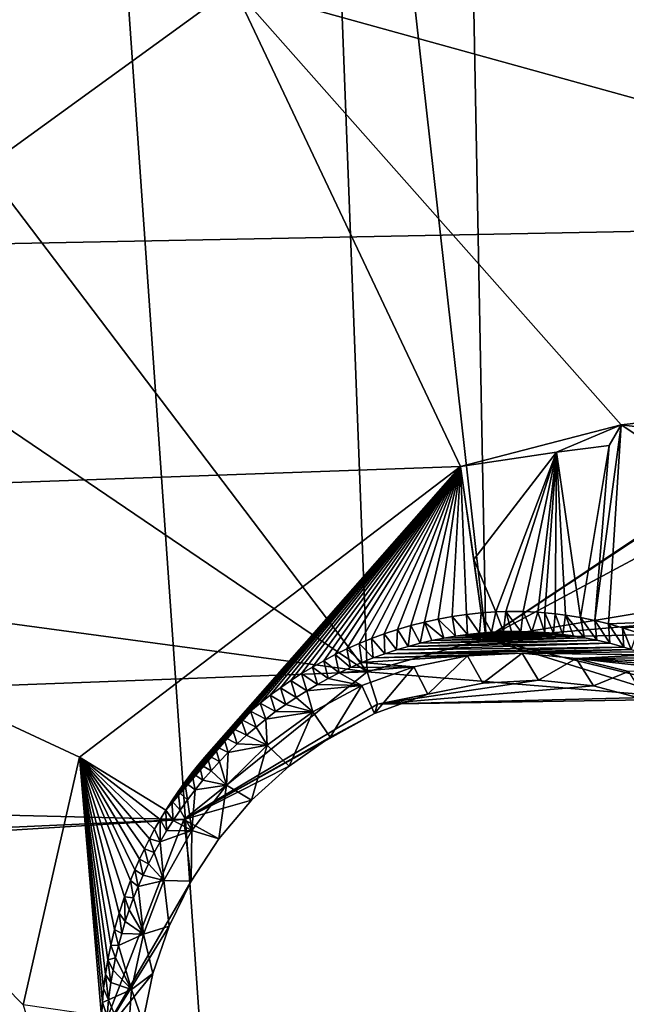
# Model space of a CAD drawing. Header units: millimetres. Extents: x -147 to 294, y -82 to 275.
# Tile 567 of 609: x 261.26 to 264.54, y 227.22 to 232.54. Entities that reach past the tile are written whole.
import ezdxf

# ---------------------------------------------------------------- set-up
doc = ezdxf.new("R2010")
doc.units = ezdxf.units.MM
doc.header["$LTSCALE"] = 67.506716
for name, color, linetype in [('1594', 7, 'CONTINUOUS'), ('1596', 7, 'CONTINUOUS'), ('2099', 7, 'CONTINUOUS'), ('2172', 7, 'CONTINUOUS'), ('2680', 7, 'CONTINUOUS'), ('2681', 7, 'CONTINUOUS'), ('2682', 7, 'CONTINUOUS'), ('2683', 7, 'CONTINUOUS'), ('2684', 7, 'CONTINUOUS'), ('2685', 7, 'CONTINUOUS'), ('2686', 7, 'CONTINUOUS'), ('2687', 7, 'CONTINUOUS'), ('2688', 7, 'CONTINUOUS'), ('556', 7, 'CONTINUOUS'), ('871', 7, 'CONTINUOUS')]:
    doc.layers.add(name, color=color, linetype=linetype)

msp = doc.modelspace()

# ---------------------------------------------------------------- linework, layer by layer
at = {"layer": '1594', "linetype": 'CONTINUOUS'}
for points in [[(262.4185, 232.7108, -13.0145), (258.604, 229.943, -12.1909), (260.1864, 234.9438, -12.2137), (262.4185, 232.7108, -13.0145)], [(263.641, 230.1234, -13.626), (258.604, 229.943, -12.1909), (262.4185, 232.7108, -13.0145), (263.641, 230.1234, -13.626)], [(264.5095, 230.3481, -13.8589), (263.641, 230.1234, -13.626), (262.4185, 232.7108, -13.0145), (264.5095, 230.3481, -13.8589)], [(264.1598, 230.2011, -13.7712), (263.641, 230.1234, -13.626), (264.5095, 230.3481, -13.8589), (264.1598, 230.2011, -13.7712)], [(264.4442, 230.2361, -13.8518), (264.1598, 230.2011, -13.7712), (264.5095, 230.3481, -13.8589), (264.4442, 230.2361, -13.8518)], [(261.5844, 228.5549, -13.1867), (258.604, 229.943, -12.1909), (263.641, 230.1234, -13.626), (261.5844, 228.5549, -13.1867)], [(264.4502, 218.2769, -15.5795), (258.604, 229.943, -12.1909), (261.6507, 225.9608, -13.5045), (264.4502, 218.2769, -15.5795)], [(261.6507, 225.9608, -13.5045), (258.604, 229.943, -12.1909), (261.2809, 227.2171, -13.2444), (261.6507, 225.9608, -13.5045)], [(261.2809, 227.2171, -13.2444), (258.604, 229.943, -12.1909), (261.5844, 228.5549, -13.1867), (261.2809, 227.2171, -13.2444)]]:
    msp.add_3dface(points, dxfattribs=at)
at = {"layer": '1596', "linetype": 'CONTINUOUS'}
msp.add_3dface([(258.604, 229.943, -12.1909), (264.4502, 218.2769, -15.5795), (258.8374, 224.8327, -13.4302), (258.604, 229.943, -12.1909)], dxfattribs=at)
at = {"layer": '2099', "linetype": 'CONTINUOUS'}
for points in [[(269.0867, 230.8648, -14.9556), (262.4185, 232.7108, -13.0145), (269.0603, 233.9639, -14.4822), (269.0867, 230.8648, -14.9556)], [(264.5095, 230.3481, -13.8589), (262.4185, 232.7108, -13.0145), (269.0867, 230.8648, -14.9556), (264.5095, 230.3481, -13.8589)], [(271.6893, 229.4693, -15.8992), (264.5095, 230.3481, -13.8589), (269.0867, 230.8648, -14.9556), (271.6893, 229.4693, -15.8992)], [(266.0329, 229.3392, -14.3967), (264.5095, 230.3481, -13.8589), (271.6893, 229.4693, -15.8992), (266.0329, 229.3392, -14.3967)]]:
    msp.add_3dface(points, dxfattribs=at)
at = {"layer": '2172', "linetype": 'CONTINUOUS'}
for points in [[(262.7981, 237.9286, -10.0455), (259.3932, 233.9531, -9.7992), (263.137, 229.0156, -11.3405), (262.7981, 237.9286, -10.0455)], [(263.6109, 237.9574, -10.2246), (262.7981, 237.9286, -10.0455), (263.7775, 229.1957, -11.4653), (263.6109, 237.9574, -10.2246)], [(263.7775, 229.1957, -11.4653), (262.7981, 237.9286, -10.0455), (263.137, 229.0156, -11.3405), (263.7775, 229.1957, -11.4653)], [(263.6109, 237.9574, -10.2246), (263.7775, 229.1957, -11.4653), (271.496, 234.3504, -12.6737), (263.6109, 237.9574, -10.2246)], [(271.496, 234.3504, -12.6737), (263.7775, 229.1957, -11.4653), (270.4717, 233.6233, -12.5036), (271.496, 234.3504, -12.6737)], [(263.137, 229.0156, -11.3405), (259.3932, 233.9531, -9.7992), (257.257, 233.006, -9.4782), (263.137, 229.0156, -11.3405)], [(270.4717, 233.6233, -12.5036), (263.7775, 229.1957, -11.4653), (269.9327, 232.4917, -12.5269), (270.4717, 233.6233, -12.5036)], [(263.137, 229.0156, -11.3405), (257.257, 233.006, -9.4782), (249.8956, 230.8055, -8.4004), (263.137, 229.0156, -11.3405)], [(269.9327, 232.4917, -12.5269), (263.7775, 229.1957, -11.4653), (270.6666, 230.3397, -13.0564), (269.9327, 232.4917, -12.5269)], [(249.8367, 228.5181, -8.7134), (263.137, 229.0156, -11.3405), (249.8956, 230.8055, -8.4004), (249.8367, 228.5181, -8.7134)], [(263.7775, 229.1957, -11.4653), (272.8787, 229.9782, -13.7336), (270.6666, 230.3397, -13.0564), (263.7775, 229.1957, -11.4653)], [(263.7775, 229.1957, -11.4653), (282.0496, 229.6309, -16.6397), (272.8787, 229.9782, -13.7336), (263.7775, 229.1957, -11.4653)], [(263.7775, 229.1957, -11.4653), (265.3748, 228.8058, -11.9162), (282.0496, 229.6309, -16.6397), (263.7775, 229.1957, -11.4653)], [(262.1478, 228.2172, -11.233), (263.137, 229.0156, -11.3405), (249.8367, 228.5181, -8.7134), (262.1478, 228.2172, -11.233)], [(248.9292, 227.6271, -8.694), (262.1478, 228.2172, -11.233), (249.8367, 228.5181, -8.7134), (248.9292, 227.6271, -8.694)], [(261.6879, 227.0229, -11.3175), (262.1478, 228.2172, -11.233), (247.7381, 227.3267, -8.5456), (261.6879, 227.0229, -11.3175)], [(247.7381, 227.3267, -8.5456), (262.1478, 228.2172, -11.233), (248.9292, 227.6271, -8.694), (247.7381, 227.3267, -8.5456)], [(236.7604, 227.0665, -7.1303), (261.6879, 227.0229, -11.3175), (247.7381, 227.3267, -8.5456), (236.7604, 227.0665, -7.1303)]]:
    msp.add_3dface(points, dxfattribs=at)
at = {"layer": '2680', "linetype": 'CONTINUOUS'}
for points in [[(263.7775, 229.1957, -11.4653), (263.137, 229.0156, -11.3405), (264.7884, 228.8801, -11.8592), (263.7775, 229.1957, -11.4653)], [(265.3748, 228.8058, -11.9162), (263.7775, 229.1957, -11.4653), (264.7884, 228.8801, -11.8592), (265.3748, 228.8058, -11.9162)], [(264.7884, 228.8801, -11.8592), (263.137, 229.0156, -11.3405), (263.1934, 228.8401, -11.468), (264.7884, 228.8801, -11.8592)], [(264.3587, 228.9389, -11.9852), (263.1934, 228.8401, -11.468), (264.062, 228.9694, -11.9029), (264.3587, 228.9389, -11.9852)], [(264.062, 228.9694, -11.9029), (263.1934, 228.8401, -11.468), (263.7616, 228.9546, -11.8268), (264.062, 228.9694, -11.9029)], [(263.7616, 228.9546, -11.8268), (263.1934, 228.8401, -11.468), (263.4645, 228.8941, -11.7586), (263.7616, 228.9546, -11.8268)], [(264.644, 228.8644, -12.0715), (263.1934, 228.8401, -11.468), (264.3587, 228.9389, -11.9852), (264.644, 228.8644, -12.0715)], [(263.1769, 228.7895, -11.6996), (263.4645, 228.8941, -11.7586), (263.1934, 228.8401, -11.468), (263.1769, 228.7895, -11.6996)], [(264.7884, 228.8801, -11.8592), (263.1934, 228.8401, -11.468), (264.644, 228.8644, -12.0715), (264.7884, 228.8801, -11.8592)]]:
    msp.add_3dface(points, dxfattribs=at)
at = {"layer": '2681', "linetype": 'CONTINUOUS'}
for points in [[(263.137, 229.0156, -11.3405), (262.1478, 228.2172, -11.233), (263.1934, 228.8401, -11.468), (263.137, 229.0156, -11.3405)], [(262.1478, 228.2172, -11.233), (263.1769, 228.7895, -11.6996), (263.1934, 228.8401, -11.468), (262.1478, 228.2172, -11.233)], [(263.1769, 228.7895, -11.6996), (262.1478, 228.2172, -11.233), (262.938, 228.663, -11.6565), (263.1769, 228.7895, -11.6996)], [(262.938, 228.663, -11.6565), (262.1478, 228.2172, -11.233), (262.7158, 228.5066, -11.6226), (262.938, 228.663, -11.6565)], [(262.7158, 228.5066, -11.6226), (262.1478, 228.2172, -11.233), (262.5141, 228.3225, -11.5983), (262.7158, 228.5066, -11.6226)], [(262.5141, 228.3225, -11.5983), (262.1478, 228.2172, -11.233), (262.3366, 228.1137, -11.5839), (262.5141, 228.3225, -11.5983)], [(262.1478, 228.2172, -11.233), (261.6879, 227.0229, -11.3175), (262.1869, 227.8851, -11.5798), (262.1478, 228.2172, -11.233)], [(262.3366, 228.1137, -11.5839), (262.1478, 228.2172, -11.233), (262.1869, 227.8851, -11.5798), (262.3366, 228.1137, -11.5839)], [(262.1869, 227.8851, -11.5798), (261.6879, 227.0229, -11.3175), (262.0683, 227.6418, -11.586), (262.1869, 227.8851, -11.5798)], [(262.0683, 227.6418, -11.586), (261.6879, 227.0229, -11.3175), (261.9815, 227.3872, -11.6023), (262.0683, 227.6418, -11.586)], [(261.9815, 227.3872, -11.6023), (261.6879, 227.0229, -11.3175), (261.9273, 227.1248, -11.6282), (261.9815, 227.3872, -11.6023)]]:
    msp.add_3dface(points, dxfattribs=at)
at = {"layer": '2682', "linetype": 'CONTINUOUS'}
for points in [[(263.1095, 228.9406, -12.3851), (262.938, 228.663, -11.6565), (262.8436, 228.799, -12.3441), (263.1095, 228.9406, -12.3851)], [(263.1769, 228.7895, -11.6996), (262.938, 228.663, -11.6565), (263.1095, 228.9406, -12.3851), (263.1769, 228.7895, -11.6996)], [(262.8436, 228.799, -12.3441), (262.7158, 228.5066, -11.6226), (262.598, 228.6192, -12.3142), (262.8436, 228.799, -12.3441)], [(262.938, 228.663, -11.6565), (262.7158, 228.5066, -11.6226), (262.8436, 228.799, -12.3441), (262.938, 228.663, -11.6565)], [(262.598, 228.6192, -12.3142), (262.5141, 228.3225, -11.5983), (262.3784, 228.4039, -12.2964), (262.598, 228.6192, -12.3142)], [(262.7158, 228.5066, -11.6226), (262.5141, 228.3225, -11.5983), (262.598, 228.6192, -12.3142), (262.7158, 228.5066, -11.6226)], [(262.3784, 228.4039, -12.2964), (262.3366, 228.1137, -11.5839), (262.1906, 228.1579, -12.2913), (262.3784, 228.4039, -12.2964)], [(262.5141, 228.3225, -11.5983), (262.3366, 228.1137, -11.5839), (262.3784, 228.4039, -12.2964), (262.5141, 228.3225, -11.5983)], [(262.1906, 228.1579, -12.2913), (262.1869, 227.8851, -11.5798), (262.0402, 227.8878, -12.2991), (262.1906, 228.1579, -12.2913)], [(262.3366, 228.1137, -11.5839), (262.1869, 227.8851, -11.5798), (262.1906, 228.1579, -12.2913), (262.3366, 228.1137, -11.5839)], [(262.0402, 227.8878, -12.2991), (262.0683, 227.6418, -11.586), (261.9309, 227.5998, -12.3198), (262.0402, 227.8878, -12.2991)], [(262.1869, 227.8851, -11.5798), (262.0683, 227.6418, -11.586), (262.0402, 227.8878, -12.2991), (262.1869, 227.8851, -11.5798)], [(261.9309, 227.5998, -12.3198), (261.9815, 227.3872, -11.6023), (261.8648, 227.3009, -12.3527), (261.9309, 227.5998, -12.3198)], [(262.0683, 227.6418, -11.586), (261.9815, 227.3872, -11.6023), (261.9309, 227.5998, -12.3198), (262.0683, 227.6418, -11.586)], [(261.9815, 227.3872, -11.6023), (261.9273, 227.1248, -11.6282), (261.8648, 227.3009, -12.3527), (261.9815, 227.3872, -11.6023)], [(261.8648, 227.3009, -12.3527), (261.9273, 227.1248, -11.6282), (261.8436, 226.9986, -12.3971), (261.8648, 227.3009, -12.3527)]]:
    msp.add_3dface(points, dxfattribs=at)
at = {"layer": '2683', "linetype": 'CONTINUOUS'}
for points in [[(263.6798, 229.1006, -12.4967), (263.4645, 228.8941, -11.7586), (263.3895, 229.0415, -12.4362), (263.6798, 229.1006, -12.4967)], [(263.7616, 228.9546, -11.8268), (263.4645, 228.8941, -11.7586), (263.6798, 229.1006, -12.4967), (263.7616, 228.9546, -11.8268)], [(263.9742, 229.1161, -12.5654), (263.7616, 228.9546, -11.8268), (263.6798, 229.1006, -12.4967), (263.9742, 229.1161, -12.5654)], [(264.062, 228.9694, -11.9029), (263.7616, 228.9546, -11.8268), (263.9742, 229.1161, -12.5654), (264.062, 228.9694, -11.9029)], [(264.2665, 229.0878, -12.6408), (264.062, 228.9694, -11.9029), (263.9742, 229.1161, -12.5654), (264.2665, 229.0878, -12.6408)], [(264.3587, 228.9389, -11.9852), (264.062, 228.9694, -11.9029), (264.2665, 229.0878, -12.6408), (264.3587, 228.9389, -11.9852)], [(264.5492, 229.0165, -12.7211), (264.3587, 228.9389, -11.9852), (264.2665, 229.0878, -12.6408), (264.5492, 229.0165, -12.7211)], [(263.1769, 228.7895, -11.6996), (263.1095, 228.9406, -12.3851), (263.3895, 229.0415, -12.4362), (263.1769, 228.7895, -11.6996)], [(263.4645, 228.8941, -11.7586), (263.1769, 228.7895, -11.6996), (263.3895, 229.0415, -12.4362), (263.4645, 228.8941, -11.7586)], [(264.644, 228.8644, -12.0715), (264.3587, 228.9389, -11.9852), (264.5492, 229.0165, -12.7211), (264.644, 228.8644, -12.0715)]]:
    msp.add_3dface(points, dxfattribs=at)
at = {"layer": '2684', "linetype": 'CONTINUOUS'}
for points in [[(263.4231, 229.1696, -12.4243), (263.4871, 229.1846, -12.4373), (264.3115, 229.1993, -12.6344), (263.4231, 229.1696, -12.4243)], [(264.3774, 229.186, -12.6525), (263.4231, 229.1696, -12.4243), (264.3115, 229.1993, -12.6344), (264.3774, 229.186, -12.6525)], [(263.4871, 229.1846, -12.4373), (263.551, 229.1975, -12.4506), (264.2506, 229.2095, -12.6179), (263.4871, 229.1846, -12.4373)], [(264.3115, 229.1993, -12.6344), (263.4871, 229.1846, -12.4373), (264.2506, 229.2095, -12.6179), (264.3115, 229.1993, -12.6344)], [(263.551, 229.1975, -12.4506), (263.6151, 229.2085, -12.4643), (264.1947, 229.2173, -12.6031), (263.551, 229.1975, -12.4506)], [(264.2506, 229.2095, -12.6179), (263.551, 229.1975, -12.4506), (264.1947, 229.2173, -12.6031), (264.2506, 229.2095, -12.6179)], [(263.6151, 229.2085, -12.4643), (263.6794, 229.2174, -12.4784), (264.1438, 229.2231, -12.5898), (263.6151, 229.2085, -12.4643)], [(264.1947, 229.2173, -12.6031), (263.6151, 229.2085, -12.4643), (264.1438, 229.2231, -12.5898), (264.1947, 229.2173, -12.6031)], [(263.6794, 229.2174, -12.4784), (263.7439, 229.2244, -12.4928), (264.0974, 229.2272, -12.5779), (263.6794, 229.2174, -12.4784)], [(264.1438, 229.2231, -12.5898), (263.6794, 229.2174, -12.4784), (264.0974, 229.2272, -12.5779), (264.1438, 229.2231, -12.5898)], [(263.7439, 229.2244, -12.4928), (263.8086, 229.2294, -12.5077), (264.0264, 229.2315, -12.56), (263.7439, 229.2244, -12.4928)], [(264.0974, 229.2272, -12.5779), (263.7439, 229.2244, -12.4928), (264.0264, 229.2315, -12.56), (264.0974, 229.2272, -12.5779)], [(263.8086, 229.2294, -12.5077), (263.8735, 229.2325, -12.5229), (263.9667, 229.2332, -12.5453), (263.8086, 229.2294, -12.5077)], [(264.0264, 229.2315, -12.56), (263.8086, 229.2294, -12.5077), (263.9667, 229.2332, -12.5453), (264.0264, 229.2315, -12.56)], [(263.9667, 229.2332, -12.5453), (263.8735, 229.2325, -12.5229), (263.9164, 229.2333, -12.5331), (263.9667, 229.2332, -12.5453)], [(263.233, 229.1128, -12.3877), (263.2958, 229.1337, -12.3995), (264.5238, 229.1484, -12.6942), (263.233, 229.1128, -12.3877)], [(264.5635, 229.1361, -12.7059), (263.233, 229.1128, -12.3877), (264.5238, 229.1484, -12.6942), (264.5635, 229.1361, -12.7059)], [(263.2958, 229.1337, -12.3995), (263.3593, 229.1526, -12.4117), (264.4482, 229.1693, -12.6725), (263.2958, 229.1337, -12.3995)], [(264.5238, 229.1484, -12.6942), (263.2958, 229.1337, -12.3995), (264.4482, 229.1693, -12.6725), (264.5238, 229.1484, -12.6942)], [(263.3593, 229.1526, -12.4117), (263.4231, 229.1696, -12.4243), (264.3774, 229.186, -12.6525), (263.3593, 229.1526, -12.4117)], [(264.4482, 229.1693, -12.6725), (263.3593, 229.1526, -12.4117), (264.3774, 229.186, -12.6525), (264.4482, 229.1693, -12.6725)], [(263.6798, 229.1006, -12.4967), (263.3895, 229.0415, -12.4362), (263.1092, 229.0652, -12.3656), (263.6798, 229.1006, -12.4967)], [(263.1709, 229.09, -12.3764), (263.6798, 229.1006, -12.4967), (263.1092, 229.0652, -12.3656), (263.1709, 229.09, -12.3764)], [(263.9742, 229.1161, -12.5654), (263.6798, 229.1006, -12.4967), (263.1709, 229.09, -12.3764), (263.9742, 229.1161, -12.5654)], [(263.233, 229.1128, -12.3877), (263.9742, 229.1161, -12.5654), (263.1709, 229.09, -12.3764), (263.233, 229.1128, -12.3877)], [(263.9742, 229.1161, -12.5654), (263.233, 229.1128, -12.3877), (264.5635, 229.1361, -12.7059), (263.9742, 229.1161, -12.5654)], [(264.6048, 229.1224, -12.7182), (263.9742, 229.1161, -12.5654), (264.5635, 229.1361, -12.7059), (264.6048, 229.1224, -12.7182)], [(264.6479, 229.107, -12.7312), (263.9742, 229.1161, -12.5654), (264.6048, 229.1224, -12.7182), (264.6479, 229.107, -12.7312)], [(264.2665, 229.0878, -12.6408), (263.9742, 229.1161, -12.5654), (264.6479, 229.107, -12.7312), (264.2665, 229.0878, -12.6408)], [(264.6928, 229.0898, -12.7449), (264.2665, 229.0878, -12.6408), (264.6479, 229.107, -12.7312), (264.6928, 229.0898, -12.7449)], [(264.7397, 229.0704, -12.7595), (264.2665, 229.0878, -12.6408), (264.6928, 229.0898, -12.7449), (264.7397, 229.0704, -12.7595)], [(264.5492, 229.0165, -12.7211), (264.2665, 229.0878, -12.6408), (264.84, 229.0241, -12.7915), (264.5492, 229.0165, -12.7211)], [(264.84, 229.0241, -12.7915), (264.2665, 229.0878, -12.6408), (264.7887, 229.0486, -12.775), (264.84, 229.0241, -12.7915)], [(264.7887, 229.0486, -12.775), (264.2665, 229.0878, -12.6408), (264.7397, 229.0704, -12.7595), (264.7887, 229.0486, -12.775)], [(263.3895, 229.0415, -12.4362), (263.1095, 228.9406, -12.3851), (262.9874, 229.0097, -12.3453), (263.3895, 229.0415, -12.4362)], [(263.048, 229.0384, -12.3552), (263.3895, 229.0415, -12.4362), (262.9874, 229.0097, -12.3453), (263.048, 229.0384, -12.3552)], [(263.1092, 229.0652, -12.3656), (263.3895, 229.0415, -12.4362), (263.048, 229.0384, -12.3552), (263.1092, 229.0652, -12.3656)], [(262.9874, 229.0097, -12.3453), (263.1095, 228.9406, -12.3851), (262.9277, 228.9791, -12.3359), (262.9874, 229.0097, -12.3453)], [(262.8691, 228.9469, -12.327), (263.1095, 228.9406, -12.3851), (262.8114, 228.9129, -12.3187), (262.8691, 228.9469, -12.327)], [(263.1095, 228.9406, -12.3851), (262.8436, 228.799, -12.3441), (262.8114, 228.9129, -12.3187), (263.1095, 228.9406, -12.3851)], [(262.9277, 228.9791, -12.3359), (263.1095, 228.9406, -12.3851), (262.8691, 228.9469, -12.327), (262.9277, 228.9791, -12.3359)], [(262.7545, 228.877, -12.3108), (262.8436, 228.799, -12.3441), (262.6985, 228.8394, -12.3035), (262.7545, 228.877, -12.3108)], [(262.8114, 228.9129, -12.3187), (262.8436, 228.799, -12.3441), (262.7545, 228.877, -12.3108), (262.8114, 228.9129, -12.3187)], [(262.6985, 228.8394, -12.3035), (262.8436, 228.799, -12.3441), (262.6436, 228.8001, -12.2967), (262.6985, 228.8394, -12.3035)], [(262.6436, 228.8001, -12.2967), (262.8436, 228.799, -12.3441), (262.5899, 228.7592, -12.2904), (262.6436, 228.8001, -12.2967)], [(262.8436, 228.799, -12.3441), (262.598, 228.6192, -12.3142), (262.5899, 228.7592, -12.2904), (262.8436, 228.799, -12.3441)], [(262.5377, 228.7167, -12.2847), (262.598, 228.6192, -12.3142), (262.4865, 228.6725, -12.2796), (262.5377, 228.7167, -12.2847)], [(262.5899, 228.7592, -12.2904), (262.598, 228.6192, -12.3142), (262.5377, 228.7167, -12.2847), (262.5899, 228.7592, -12.2904)], [(262.4865, 228.6725, -12.2796), (262.598, 228.6192, -12.3142), (262.4364, 228.6267, -12.275), (262.4865, 228.6725, -12.2796)], [(262.598, 228.6192, -12.3142), (262.3784, 228.4039, -12.2964), (262.3877, 228.5794, -12.271), (262.598, 228.6192, -12.3142)], [(262.4364, 228.6267, -12.275), (262.598, 228.6192, -12.3142), (262.3877, 228.5794, -12.271), (262.4364, 228.6267, -12.275)], [(262.3877, 228.5794, -12.271), (262.3784, 228.4039, -12.2964), (262.3406, 228.5308, -12.2676), (262.3877, 228.5794, -12.271)], [(262.3406, 228.5308, -12.2676), (262.3784, 228.4039, -12.2964), (262.2951, 228.4811, -12.2647), (262.3406, 228.5308, -12.2676)], [(262.2951, 228.4811, -12.2647), (262.3784, 228.4039, -12.2964), (262.2511, 228.43, -12.2625), (262.2951, 228.4811, -12.2647)], [(262.3784, 228.4039, -12.2964), (262.1906, 228.1579, -12.2913), (262.2087, 228.3775, -12.2608), (262.3784, 228.4039, -12.2964)], [(262.2511, 228.43, -12.2625), (262.3784, 228.4039, -12.2964), (262.2087, 228.3775, -12.2608), (262.2511, 228.43, -12.2625)], [(262.2087, 228.3775, -12.2608), (262.1906, 228.1579, -12.2913), (262.1677, 228.3237, -12.2597), (262.2087, 228.3775, -12.2608)], [(262.1677, 228.3237, -12.2597), (262.1906, 228.1579, -12.2913), (262.1285, 228.2689, -12.2592), (262.1677, 228.3237, -12.2597)], [(262.1285, 228.2689, -12.2592), (262.1906, 228.1579, -12.2913), (262.091, 228.2131, -12.2593), (262.1285, 228.2689, -12.2592)], [(262.091, 228.2131, -12.2593), (262.1906, 228.1579, -12.2913), (262.0552, 228.1562, -12.2599), (262.091, 228.2131, -12.2593)], [(262.1906, 228.1579, -12.2913), (262.0402, 227.8878, -12.2991), (262.0211, 228.0982, -12.2612), (262.1906, 228.1579, -12.2913)], [(262.0552, 228.1562, -12.2599), (262.1906, 228.1579, -12.2913), (262.0211, 228.0982, -12.2612), (262.0552, 228.1562, -12.2599)], [(262.0211, 228.0982, -12.2612), (262.0402, 227.8878, -12.2991), (261.9886, 228.0391, -12.263), (262.0211, 228.0982, -12.2612)], [(261.9886, 228.0391, -12.263), (262.0402, 227.8878, -12.2991), (261.9579, 227.9791, -12.2654), (261.9886, 228.0391, -12.263)], [(261.9579, 227.9791, -12.2654), (262.0402, 227.8878, -12.2991), (261.9291, 227.9183, -12.2684), (261.9579, 227.9791, -12.2654)], [(261.9291, 227.9183, -12.2684), (262.0402, 227.8878, -12.2991), (261.9021, 227.8568, -12.2719), (261.9291, 227.9183, -12.2684)], [(262.0402, 227.8878, -12.2991), (261.9309, 227.5998, -12.3198), (261.9021, 227.8568, -12.2719), (262.0402, 227.8878, -12.2991)], [(261.9021, 227.8568, -12.2719), (261.9309, 227.5998, -12.3198), (261.8769, 227.7942, -12.276), (261.9021, 227.8568, -12.2719)], [(261.8769, 227.7942, -12.276), (261.9309, 227.5998, -12.3198), (261.8535, 227.7307, -12.2808), (261.8769, 227.7942, -12.276)], [(261.8535, 227.7307, -12.2808), (261.9309, 227.5998, -12.3198), (261.832, 227.6666, -12.2861), (261.8535, 227.7307, -12.2808)], [(261.832, 227.6666, -12.2861), (261.9309, 227.5998, -12.3198), (261.8125, 227.602, -12.2919), (261.832, 227.6666, -12.2861)], [(261.8125, 227.602, -12.2919), (261.9309, 227.5998, -12.3198), (261.795, 227.5371, -12.2983), (261.8125, 227.602, -12.2919)], [(261.9309, 227.5998, -12.3198), (261.8648, 227.3009, -12.3527), (261.795, 227.5371, -12.2983), (261.9309, 227.5998, -12.3198)], [(261.795, 227.5371, -12.2983), (261.8648, 227.3009, -12.3527), (261.7796, 227.4712, -12.3053), (261.795, 227.5371, -12.2983)], [(261.7796, 227.4712, -12.3053), (261.8648, 227.3009, -12.3527), (261.7661, 227.4046, -12.313), (261.7796, 227.4712, -12.3053)], [(261.7661, 227.4046, -12.313), (261.8648, 227.3009, -12.3527), (261.7546, 227.3378, -12.3211), (261.7661, 227.4046, -12.313)], [(261.7546, 227.3378, -12.3211), (261.8648, 227.3009, -12.3527), (261.742, 227.2452, -12.3332), (261.7546, 227.3378, -12.3211)], [(261.8648, 227.3009, -12.3527), (261.8436, 226.9986, -12.3971), (261.742, 227.2452, -12.3332), (261.8648, 227.3009, -12.3527)], [(261.742, 227.2452, -12.3332), (261.8436, 226.9986, -12.3971), (261.7334, 227.1544, -12.346), (261.742, 227.2452, -12.3332)]]:
    msp.add_3dface(points, dxfattribs=at)
at = {"layer": '2685', "linetype": 'CONTINUOUS'}
for points in [[(263.5211, 229.3001, -12.8317), (263.551, 229.1975, -12.4506), (263.4463, 229.2839, -12.8112), (263.5211, 229.3001, -12.8317)], [(263.597, 229.3138, -12.853), (263.6151, 229.2085, -12.4643), (263.5211, 229.3001, -12.8317), (263.597, 229.3138, -12.853)], [(263.6151, 229.2085, -12.4643), (263.551, 229.1975, -12.4506), (263.5211, 229.3001, -12.8317), (263.6151, 229.2085, -12.4643)], [(263.6742, 229.3248, -12.8751), (263.6794, 229.2174, -12.4784), (263.597, 229.3138, -12.853), (263.6742, 229.3248, -12.8751)], [(263.6794, 229.2174, -12.4784), (263.6151, 229.2085, -12.4643), (263.597, 229.3138, -12.853), (263.6794, 229.2174, -12.4784)], [(263.7524, 229.333, -12.8979), (263.7439, 229.2244, -12.4928), (263.6742, 229.3248, -12.8751), (263.7524, 229.333, -12.8979)], [(263.7439, 229.2244, -12.4928), (263.6794, 229.2174, -12.4784), (263.6742, 229.3248, -12.8751), (263.7439, 229.2244, -12.4928)], [(263.8086, 229.2294, -12.5077), (263.7439, 229.2244, -12.4928), (263.7524, 229.333, -12.8979), (263.8086, 229.2294, -12.5077)], [(263.8316, 229.3383, -12.9214), (263.8086, 229.2294, -12.5077), (263.7524, 229.333, -12.8979), (263.8316, 229.3383, -12.9214)], [(263.8735, 229.2325, -12.5229), (263.8086, 229.2294, -12.5077), (263.8316, 229.3383, -12.9214), (263.8735, 229.2325, -12.5229)], [(263.3729, 229.2651, -12.7914), (263.3593, 229.1526, -12.4117), (263.3009, 229.2441, -12.7724), (263.3729, 229.2651, -12.7914)], [(263.4231, 229.1696, -12.4243), (263.3593, 229.1526, -12.4117), (263.3729, 229.2651, -12.7914), (263.4231, 229.1696, -12.4243)], [(263.4463, 229.2839, -12.8112), (263.4231, 229.1696, -12.4243), (263.3729, 229.2651, -12.7914), (263.4463, 229.2839, -12.8112)], [(263.4871, 229.1846, -12.4373), (263.4231, 229.1696, -12.4243), (263.4463, 229.2839, -12.8112), (263.4871, 229.1846, -12.4373)], [(263.551, 229.1975, -12.4506), (263.4871, 229.1846, -12.4373), (263.4463, 229.2839, -12.8112), (263.551, 229.1975, -12.4506)], [(263.1613, 229.1953, -12.7366), (263.1709, 229.09, -12.3764), (263.0941, 229.168, -12.7198), (263.1613, 229.1953, -12.7366)], [(263.2303, 229.2208, -12.7541), (263.233, 229.1128, -12.3877), (263.1613, 229.1953, -12.7366), (263.2303, 229.2208, -12.7541)], [(263.233, 229.1128, -12.3877), (263.1709, 229.09, -12.3764), (263.1613, 229.1953, -12.7366), (263.233, 229.1128, -12.3877)], [(263.3009, 229.2441, -12.7724), (263.2958, 229.1337, -12.3995), (263.2303, 229.2208, -12.7541), (263.3009, 229.2441, -12.7724)], [(263.2958, 229.1337, -12.3995), (263.233, 229.1128, -12.3877), (263.2303, 229.2208, -12.7541), (263.2958, 229.1337, -12.3995)], [(263.3593, 229.1526, -12.4117), (263.2958, 229.1337, -12.3995), (263.3009, 229.2441, -12.7724), (263.3593, 229.1526, -12.4117)], [(263.0941, 229.168, -12.7198), (263.1092, 229.0652, -12.3656), (263.0287, 229.1388, -12.7038), (263.0941, 229.168, -12.7198)], [(263.1709, 229.09, -12.3764), (263.1092, 229.0652, -12.3656), (263.0941, 229.168, -12.7198), (263.1709, 229.09, -12.3764)], [(262.9651, 229.1079, -12.6885), (262.9874, 229.0097, -12.3453), (262.9032, 229.0753, -12.674), (262.9651, 229.1079, -12.6885)], [(263.0287, 229.1388, -12.7038), (263.048, 229.0384, -12.3552), (262.9651, 229.1079, -12.6885), (263.0287, 229.1388, -12.7038)], [(263.048, 229.0384, -12.3552), (262.9874, 229.0097, -12.3453), (262.9651, 229.1079, -12.6885), (263.048, 229.0384, -12.3552)], [(263.1092, 229.0652, -12.3656), (263.048, 229.0384, -12.3552), (263.0287, 229.1388, -12.7038), (263.1092, 229.0652, -12.3656)], [(262.8427, 229.0411, -12.6601), (262.8691, 228.9469, -12.327), (262.7838, 229.0054, -12.6468), (262.8427, 229.0411, -12.6601)], [(262.9032, 229.0753, -12.674), (262.9277, 228.9791, -12.3359), (262.8427, 229.0411, -12.6601), (262.9032, 229.0753, -12.674)], [(262.9277, 228.9791, -12.3359), (262.8691, 228.9469, -12.327), (262.8427, 229.0411, -12.6601), (262.9277, 228.9791, -12.3359)], [(262.9874, 229.0097, -12.3453), (262.9277, 228.9791, -12.3359), (262.9032, 229.0753, -12.674), (262.9874, 229.0097, -12.3453)], [(262.7838, 229.0054, -12.6468), (262.8114, 228.9129, -12.3187), (262.7261, 228.968, -12.6342), (262.7838, 229.0054, -12.6468)], [(262.8691, 228.9469, -12.327), (262.8114, 228.9129, -12.3187), (262.7838, 229.0054, -12.6468), (262.8691, 228.9469, -12.327)], [(262.6697, 228.9289, -12.6222), (262.6985, 228.8394, -12.3035), (262.6146, 228.8883, -12.6108), (262.6697, 228.9289, -12.6222)], [(262.7261, 228.968, -12.6342), (262.7545, 228.877, -12.3108), (262.6697, 228.9289, -12.6222), (262.7261, 228.968, -12.6342)], [(262.7545, 228.877, -12.3108), (262.6985, 228.8394, -12.3035), (262.6697, 228.9289, -12.6222), (262.7545, 228.877, -12.3108)], [(262.8114, 228.9129, -12.3187), (262.7545, 228.877, -12.3108), (262.7261, 228.968, -12.6342), (262.8114, 228.9129, -12.3187)], [(262.6146, 228.8883, -12.6108), (262.6436, 228.8001, -12.2967), (262.5608, 228.8461, -12.5999), (262.6146, 228.8883, -12.6108)], [(262.6985, 228.8394, -12.3035), (262.6436, 228.8001, -12.2967), (262.6146, 228.8883, -12.6108), (262.6985, 228.8394, -12.3035)], [(262.5608, 228.8461, -12.5999), (262.5899, 228.7592, -12.2904), (262.5084, 228.8025, -12.5897), (262.5608, 228.8461, -12.5999)], [(262.6436, 228.8001, -12.2967), (262.5899, 228.7592, -12.2904), (262.5608, 228.8461, -12.5999), (262.6436, 228.8001, -12.2967)], [(262.5084, 228.8025, -12.5897), (262.5377, 228.7167, -12.2847), (262.4577, 228.7576, -12.5801), (262.5084, 228.8025, -12.5897)], [(262.5899, 228.7592, -12.2904), (262.5377, 228.7167, -12.2847), (262.5084, 228.8025, -12.5897), (262.5899, 228.7592, -12.2904)], [(262.4577, 228.7576, -12.5801), (262.4865, 228.6725, -12.2796), (262.4086, 228.7116, -12.5712), (262.4577, 228.7576, -12.5801)], [(262.5377, 228.7167, -12.2847), (262.4865, 228.6725, -12.2796), (262.4577, 228.7576, -12.5801), (262.5377, 228.7167, -12.2847)], [(262.3613, 228.6645, -12.5629), (262.3877, 228.5794, -12.271), (262.3159, 228.6165, -12.5552), (262.3613, 228.6645, -12.5629)], [(262.4086, 228.7116, -12.5712), (262.4364, 228.6267, -12.275), (262.3613, 228.6645, -12.5629), (262.4086, 228.7116, -12.5712)], [(262.4364, 228.6267, -12.275), (262.3877, 228.5794, -12.271), (262.3613, 228.6645, -12.5629), (262.4364, 228.6267, -12.275)], [(262.4865, 228.6725, -12.2796), (262.4364, 228.6267, -12.275), (262.4086, 228.7116, -12.5712), (262.4865, 228.6725, -12.2796)], [(262.3159, 228.6165, -12.5552), (262.3406, 228.5308, -12.2676), (262.2723, 228.5679, -12.5482), (262.3159, 228.6165, -12.5552)], [(262.3877, 228.5794, -12.271), (262.3406, 228.5308, -12.2676), (262.3159, 228.6165, -12.5552), (262.3877, 228.5794, -12.271)], [(262.2723, 228.5679, -12.5482), (262.2951, 228.4811, -12.2647), (262.2306, 228.5187, -12.5419), (262.2723, 228.5679, -12.5482)], [(262.3406, 228.5308, -12.2676), (262.2951, 228.4811, -12.2647), (262.2723, 228.5679, -12.5482), (262.3406, 228.5308, -12.2676)], [(262.2306, 228.5187, -12.5419), (262.2511, 228.43, -12.2625), (262.1909, 228.4691, -12.5362), (262.2306, 228.5187, -12.5419)], [(262.2951, 228.4811, -12.2647), (262.2511, 228.43, -12.2625), (262.2306, 228.5187, -12.5419), (262.2951, 228.4811, -12.2647)], [(262.1909, 228.4691, -12.5362), (262.2087, 228.3775, -12.2608), (262.1533, 228.4195, -12.5312), (262.1909, 228.4691, -12.5362)], [(262.2511, 228.43, -12.2625), (262.2087, 228.3775, -12.2608), (262.1909, 228.4691, -12.5362), (262.2511, 228.43, -12.2625)], [(262.1533, 228.4195, -12.5312), (262.1677, 228.3237, -12.2597), (262.1176, 228.3697, -12.5267), (262.1533, 228.4195, -12.5312)], [(262.2087, 228.3775, -12.2608), (262.1677, 228.3237, -12.2597), (262.1533, 228.4195, -12.5312), (262.2087, 228.3775, -12.2608)], [(262.1176, 228.3697, -12.5267), (262.1285, 228.2689, -12.2592), (262.0836, 228.3196, -12.5227), (262.1176, 228.3697, -12.5267)], [(262.1677, 228.3237, -12.2597), (262.1285, 228.2689, -12.2592), (262.1176, 228.3697, -12.5267), (262.1677, 228.3237, -12.2597)], [(262.0836, 228.3196, -12.5227), (262.091, 228.2131, -12.2593), (262.0512, 228.269, -12.5194), (262.0836, 228.3196, -12.5227)], [(262.1285, 228.2689, -12.2592), (262.091, 228.2131, -12.2593), (262.0836, 228.3196, -12.5227), (262.1285, 228.2689, -12.2592)], [(262.0512, 228.269, -12.5194), (262.0552, 228.1562, -12.2599), (262.0203, 228.2179, -12.5165), (262.0512, 228.269, -12.5194)], [(262.091, 228.2131, -12.2593), (262.0552, 228.1562, -12.2599), (262.0512, 228.269, -12.5194), (262.091, 228.2131, -12.2593)], [(262.0203, 228.2179, -12.5165), (262.0211, 228.0982, -12.2612), (261.9906, 228.166, -12.5141), (262.0203, 228.2179, -12.5165)], [(262.0552, 228.1562, -12.2599), (262.0211, 228.0982, -12.2612), (262.0203, 228.2179, -12.5165), (262.0552, 228.1562, -12.2599)], [(261.9906, 228.166, -12.5141), (262.0211, 228.0982, -12.2612), (261.9622, 228.1131, -12.5123), (261.9906, 228.166, -12.5141)], [(261.9622, 228.1131, -12.5123), (261.9886, 228.0391, -12.263), (261.935, 228.0591, -12.5109), (261.9622, 228.1131, -12.5123)], [(262.0211, 228.0982, -12.2612), (261.9886, 228.0391, -12.263), (261.9622, 228.1131, -12.5123), (262.0211, 228.0982, -12.2612)], [(261.935, 228.0591, -12.5109), (261.9579, 227.9791, -12.2654), (261.9089, 228.0037, -12.5101), (261.935, 228.0591, -12.5109)], [(261.9886, 228.0391, -12.263), (261.9579, 227.9791, -12.2654), (261.935, 228.0591, -12.5109), (261.9886, 228.0391, -12.263)], [(261.9089, 228.0037, -12.5101), (261.9291, 227.9183, -12.2684), (261.8839, 227.947, -12.5099), (261.9089, 228.0037, -12.5101)], [(261.9579, 227.9791, -12.2654), (261.9291, 227.9183, -12.2684), (261.9089, 228.0037, -12.5101), (261.9579, 227.9791, -12.2654)], [(261.8839, 227.947, -12.5099), (261.9021, 227.8568, -12.2719), (261.8603, 227.8892, -12.5102), (261.8839, 227.947, -12.5099)], [(261.9291, 227.9183, -12.2684), (261.9021, 227.8568, -12.2719), (261.8839, 227.947, -12.5099), (261.9291, 227.9183, -12.2684)], [(261.8603, 227.8892, -12.5102), (261.8769, 227.7942, -12.276), (261.8275, 227.8005, -12.5117), (261.8603, 227.8892, -12.5102)], [(261.9021, 227.8568, -12.2719), (261.8769, 227.7942, -12.276), (261.8603, 227.8892, -12.5102), (261.9021, 227.8568, -12.2719)], [(261.8275, 227.8005, -12.5117), (261.832, 227.6666, -12.2861), (261.7987, 227.7118, -12.5143), (261.8275, 227.8005, -12.5117)], [(261.8769, 227.7942, -12.276), (261.8535, 227.7307, -12.2808), (261.8275, 227.8005, -12.5117), (261.8769, 227.7942, -12.276)], [(261.8535, 227.7307, -12.2808), (261.832, 227.6666, -12.2861), (261.8275, 227.8005, -12.5117), (261.8535, 227.7307, -12.2808)], [(261.7987, 227.7118, -12.5143), (261.8125, 227.602, -12.2919), (261.7742, 227.6246, -12.5181), (261.7987, 227.7118, -12.5143)], [(261.832, 227.6666, -12.2861), (261.8125, 227.602, -12.2919), (261.7987, 227.7118, -12.5143), (261.832, 227.6666, -12.2861)], [(261.7742, 227.6246, -12.5181), (261.795, 227.5371, -12.2983), (261.754, 227.5404, -12.5226), (261.7742, 227.6246, -12.5181)], [(261.8125, 227.602, -12.2919), (261.795, 227.5371, -12.2983), (261.7742, 227.6246, -12.5181), (261.8125, 227.602, -12.2919)], [(261.754, 227.5404, -12.5226), (261.7796, 227.4712, -12.3053), (261.7378, 227.4595, -12.5279), (261.754, 227.5404, -12.5226)], [(261.795, 227.5371, -12.2983), (261.7796, 227.4712, -12.3053), (261.754, 227.5404, -12.5226), (261.795, 227.5371, -12.2983)], [(261.7378, 227.4595, -12.5279), (261.7546, 227.3378, -12.3211), (261.725, 227.3812, -12.5339), (261.7378, 227.4595, -12.5279)], [(261.7796, 227.4712, -12.3053), (261.7661, 227.4046, -12.313), (261.7378, 227.4595, -12.5279), (261.7796, 227.4712, -12.3053)], [(261.7661, 227.4046, -12.313), (261.7546, 227.3378, -12.3211), (261.7378, 227.4595, -12.5279), (261.7661, 227.4046, -12.313)], [(261.725, 227.3812, -12.5339), (261.742, 227.2452, -12.3332), (261.7153, 227.3049, -12.5405), (261.725, 227.3812, -12.5339)], [(261.7546, 227.3378, -12.3211), (261.742, 227.2452, -12.3332), (261.725, 227.3812, -12.5339), (261.7546, 227.3378, -12.3211)], [(261.7153, 227.3049, -12.5405), (261.742, 227.2452, -12.3332), (261.7083, 227.23, -12.5478), (261.7153, 227.3049, -12.5405)], [(261.7083, 227.23, -12.5478), (261.7334, 227.1544, -12.346), (261.7039, 227.1561, -12.5558), (261.7083, 227.23, -12.5478)], [(261.742, 227.2452, -12.3332), (261.7334, 227.1544, -12.346), (261.7083, 227.23, -12.5478), (261.742, 227.2452, -12.3332)]]:
    msp.add_3dface(points, dxfattribs=at)
at = {"layer": '2686', "linetype": 'CONTINUOUS'}
for points in [[(261.5844, 228.5549, -13.1867), (263.641, 230.1234, -13.626), (262.0512, 228.269, -12.5194), (261.5844, 228.5549, -13.1867)], [(263.641, 230.1234, -13.626), (262.0836, 228.3196, -12.5227), (262.0512, 228.269, -12.5194), (263.641, 230.1234, -13.626)], [(263.641, 230.1234, -13.626), (262.1176, 228.3697, -12.5267), (262.0836, 228.3196, -12.5227), (263.641, 230.1234, -13.626)], [(263.641, 230.1234, -13.626), (262.1533, 228.4195, -12.5312), (262.1176, 228.3697, -12.5267), (263.641, 230.1234, -13.626)], [(263.641, 230.1234, -13.626), (262.1909, 228.4691, -12.5362), (262.1533, 228.4195, -12.5312), (263.641, 230.1234, -13.626)], [(263.641, 230.1234, -13.626), (262.2306, 228.5187, -12.5419), (262.1909, 228.4691, -12.5362), (263.641, 230.1234, -13.626)], [(263.641, 230.1234, -13.626), (262.2723, 228.5679, -12.5482), (262.2306, 228.5187, -12.5419), (263.641, 230.1234, -13.626)], [(263.641, 230.1234, -13.626), (262.3159, 228.6165, -12.5552), (262.2723, 228.5679, -12.5482), (263.641, 230.1234, -13.626)], [(263.641, 230.1234, -13.626), (262.3613, 228.6645, -12.5629), (262.3159, 228.6165, -12.5552), (263.641, 230.1234, -13.626)], [(263.641, 230.1234, -13.626), (262.4086, 228.7116, -12.5712), (262.3613, 228.6645, -12.5629), (263.641, 230.1234, -13.626)], [(263.641, 230.1234, -13.626), (262.4577, 228.7576, -12.5801), (262.4086, 228.7116, -12.5712), (263.641, 230.1234, -13.626)], [(263.641, 230.1234, -13.626), (262.5084, 228.8025, -12.5897), (262.4577, 228.7576, -12.5801), (263.641, 230.1234, -13.626)], [(263.641, 230.1234, -13.626), (262.5608, 228.8461, -12.5999), (262.5084, 228.8025, -12.5897), (263.641, 230.1234, -13.626)], [(263.641, 230.1234, -13.626), (262.6146, 228.8883, -12.6108), (262.5608, 228.8461, -12.5999), (263.641, 230.1234, -13.626)], [(263.641, 230.1234, -13.626), (262.6697, 228.9289, -12.6222), (262.6146, 228.8883, -12.6108), (263.641, 230.1234, -13.626)], [(263.641, 230.1234, -13.626), (262.7261, 228.968, -12.6342), (262.6697, 228.9289, -12.6222), (263.641, 230.1234, -13.626)], [(263.641, 230.1234, -13.626), (262.7838, 229.0054, -12.6468), (262.7261, 228.968, -12.6342), (263.641, 230.1234, -13.626)], [(263.641, 230.1234, -13.626), (262.8427, 229.0411, -12.6601), (262.7838, 229.0054, -12.6468), (263.641, 230.1234, -13.626)], [(263.641, 230.1234, -13.626), (262.9032, 229.0753, -12.674), (262.8427, 229.0411, -12.6601), (263.641, 230.1234, -13.626)], [(263.641, 230.1234, -13.626), (262.9651, 229.1079, -12.6885), (262.9032, 229.0753, -12.674), (263.641, 230.1234, -13.626)], [(263.641, 230.1234, -13.626), (263.0287, 229.1388, -12.7038), (262.9651, 229.1079, -12.6885), (263.641, 230.1234, -13.626)], [(263.641, 230.1234, -13.626), (263.0941, 229.168, -12.7198), (263.0287, 229.1388, -12.7038), (263.641, 230.1234, -13.626)], [(263.641, 230.1234, -13.626), (263.1613, 229.1953, -12.7366), (263.0941, 229.168, -12.7198), (263.641, 230.1234, -13.626)], [(263.641, 230.1234, -13.626), (263.2303, 229.2208, -12.7541), (263.1613, 229.1953, -12.7366), (263.641, 230.1234, -13.626)], [(263.641, 230.1234, -13.626), (263.3009, 229.2441, -12.7724), (263.2303, 229.2208, -12.7541), (263.641, 230.1234, -13.626)], [(263.641, 230.1234, -13.626), (263.3729, 229.2651, -12.7914), (263.3009, 229.2441, -12.7724), (263.641, 230.1234, -13.626)], [(263.641, 230.1234, -13.626), (263.4463, 229.2839, -12.8112), (263.3729, 229.2651, -12.7914), (263.641, 230.1234, -13.626)], [(263.641, 230.1234, -13.626), (263.5211, 229.3001, -12.8317), (263.4463, 229.2839, -12.8112), (263.641, 230.1234, -13.626)], [(263.641, 230.1234, -13.626), (263.597, 229.3138, -12.853), (263.5211, 229.3001, -12.8317), (263.641, 230.1234, -13.626)], [(263.641, 230.1234, -13.626), (263.6742, 229.3248, -12.8751), (263.597, 229.3138, -12.853), (263.641, 230.1234, -13.626)], [(263.641, 230.1234, -13.626), (263.7524, 229.333, -12.8979), (263.6742, 229.3248, -12.8751), (263.641, 230.1234, -13.626)], [(263.7524, 229.333, -12.8979), (263.641, 230.1234, -13.626), (263.7139, 229.6218, -13.3827), (263.7524, 229.333, -12.8979)], [(263.8316, 229.3383, -12.9214), (263.7524, 229.333, -12.8979), (263.7139, 229.6218, -13.3827), (263.8316, 229.3383, -12.9214)], [(261.2809, 227.2171, -13.2444), (261.5844, 228.5549, -13.1867), (261.7039, 227.1561, -12.5558), (261.2809, 227.2171, -13.2444)], [(261.5844, 228.5549, -13.1867), (262.0512, 228.269, -12.5194), (262.0203, 228.2179, -12.5165), (261.5844, 228.5549, -13.1867)], [(261.5844, 228.5549, -13.1867), (262.0203, 228.2179, -12.5165), (261.9906, 228.166, -12.5141), (261.5844, 228.5549, -13.1867)], [(261.5844, 228.5549, -13.1867), (261.9906, 228.166, -12.5141), (261.9622, 228.1131, -12.5123), (261.5844, 228.5549, -13.1867)], [(261.5844, 228.5549, -13.1867), (261.9622, 228.1131, -12.5123), (261.935, 228.0591, -12.5109), (261.5844, 228.5549, -13.1867)], [(261.5844, 228.5549, -13.1867), (261.935, 228.0591, -12.5109), (261.9089, 228.0037, -12.5101), (261.5844, 228.5549, -13.1867)], [(261.5844, 228.5549, -13.1867), (261.9089, 228.0037, -12.5101), (261.8839, 227.947, -12.5099), (261.5844, 228.5549, -13.1867)], [(261.5844, 228.5549, -13.1867), (261.8839, 227.947, -12.5099), (261.8603, 227.8892, -12.5102), (261.5844, 228.5549, -13.1867)], [(261.5844, 228.5549, -13.1867), (261.8603, 227.8892, -12.5102), (261.8275, 227.8005, -12.5117), (261.5844, 228.5549, -13.1867)], [(261.5844, 228.5549, -13.1867), (261.8275, 227.8005, -12.5117), (261.7987, 227.7118, -12.5143), (261.5844, 228.5549, -13.1867)], [(261.5844, 228.5549, -13.1867), (261.7987, 227.7118, -12.5143), (261.7742, 227.6246, -12.5181), (261.5844, 228.5549, -13.1867)], [(261.5844, 228.5549, -13.1867), (261.7742, 227.6246, -12.5181), (261.754, 227.5404, -12.5226), (261.5844, 228.5549, -13.1867)], [(261.5844, 228.5549, -13.1867), (261.754, 227.5404, -12.5226), (261.7378, 227.4595, -12.5279), (261.5844, 228.5549, -13.1867)], [(261.5844, 228.5549, -13.1867), (261.7378, 227.4595, -12.5279), (261.725, 227.3812, -12.5339), (261.5844, 228.5549, -13.1867)], [(261.5844, 228.5549, -13.1867), (261.725, 227.3812, -12.5339), (261.7153, 227.3049, -12.5405), (261.5844, 228.5549, -13.1867)], [(261.5844, 228.5549, -13.1867), (261.7153, 227.3049, -12.5405), (261.7083, 227.23, -12.5478), (261.5844, 228.5549, -13.1867)], [(261.5844, 228.5549, -13.1867), (261.7083, 227.23, -12.5478), (261.7039, 227.1561, -12.5558), (261.5844, 228.5549, -13.1867)]]:
    msp.add_3dface(points, dxfattribs=at)
at = {"layer": '2687', "linetype": 'CONTINUOUS'}
for points in [[(264.4442, 230.2361, -13.8518), (264.5095, 230.3481, -13.8589), (264.3668, 229.2923, -13.09), (264.4442, 230.2361, -13.8518)], [(264.3668, 229.2923, -13.09), (264.5095, 230.3481, -13.8589), (264.4402, 229.2745, -13.1147), (264.3668, 229.2923, -13.09)], [(264.5095, 230.3481, -13.8589), (266.0329, 229.3392, -14.3967), (264.4402, 229.2745, -13.1147), (264.5095, 230.3481, -13.8589)], [(264.1598, 230.2011, -13.7712), (264.4442, 230.2361, -13.8518), (264.2896, 229.3079, -13.0645), (264.1598, 230.2011, -13.7712)], [(264.2896, 229.3079, -13.0645), (264.4442, 230.2361, -13.8518), (264.3668, 229.2923, -13.09), (264.2896, 229.3079, -13.0645)], [(263.641, 230.1234, -13.626), (264.1598, 230.2011, -13.7712), (263.7139, 229.6218, -13.3827), (263.641, 230.1234, -13.626)], [(264.1598, 230.2011, -13.7712), (263.8316, 229.3383, -12.9214), (263.7139, 229.6218, -13.3827), (264.1598, 230.2011, -13.7712)], [(263.8316, 229.3383, -12.9214), (264.1598, 230.2011, -13.7712), (263.8855, 229.3401, -12.9376), (263.8316, 229.3383, -12.9214)], [(263.8855, 229.3401, -12.9376), (264.1598, 230.2011, -13.7712), (263.9793, 229.3399, -12.9662), (263.8855, 229.3401, -12.9376)], [(263.9793, 229.3399, -12.9662), (264.1598, 230.2011, -13.7712), (264.0594, 229.3363, -12.991), (263.9793, 229.3399, -12.9662)], [(264.0594, 229.3363, -12.991), (264.1598, 230.2011, -13.7712), (264.0975, 229.3334, -13.0029), (264.0594, 229.3363, -12.991)], [(264.0975, 229.3334, -13.0029), (264.1598, 230.2011, -13.7712), (264.1523, 229.3281, -13.0203), (264.0975, 229.3334, -13.0029)], [(264.1523, 229.3281, -13.0203), (264.1598, 230.2011, -13.7712), (264.209, 229.3209, -13.0384), (264.1523, 229.3281, -13.0203)], [(264.209, 229.3209, -13.0384), (264.1598, 230.2011, -13.7712), (264.2896, 229.3079, -13.0645), (264.209, 229.3209, -13.0384)], [(264.4402, 229.2745, -13.1147), (266.0329, 229.3392, -14.3967), (264.5152, 229.2532, -13.1403), (264.4402, 229.2745, -13.1147)], [(264.5152, 229.2532, -13.1403), (266.0329, 229.3392, -14.3967), (264.5938, 229.2274, -13.1676), (264.5152, 229.2532, -13.1403)]]:
    msp.add_3dface(points, dxfattribs=at)
at = {"layer": '2688', "linetype": 'CONTINUOUS'}
for points in [[(263.8735, 229.2325, -12.5229), (263.8316, 229.3383, -12.9214), (263.8855, 229.3401, -12.9376), (263.8735, 229.2325, -12.5229)], [(263.9164, 229.2333, -12.5331), (263.8735, 229.2325, -12.5229), (263.8855, 229.3401, -12.9376), (263.9164, 229.2333, -12.5331)], [(263.9667, 229.2332, -12.5453), (263.9164, 229.2333, -12.5331), (263.8855, 229.3401, -12.9376), (263.9667, 229.2332, -12.5453)], [(263.9667, 229.2332, -12.5453), (263.8855, 229.3401, -12.9376), (263.9793, 229.3399, -12.9662), (263.9667, 229.2332, -12.5453)], [(264.0264, 229.2315, -12.56), (263.9667, 229.2332, -12.5453), (263.9793, 229.3399, -12.9662), (264.0264, 229.2315, -12.56)], [(264.0264, 229.2315, -12.56), (263.9793, 229.3399, -12.9662), (264.0594, 229.3363, -12.991), (264.0264, 229.2315, -12.56)], [(264.0974, 229.2272, -12.5779), (264.0264, 229.2315, -12.56), (264.0594, 229.3363, -12.991), (264.0974, 229.2272, -12.5779)], [(264.0974, 229.2272, -12.5779), (264.0594, 229.3363, -12.991), (264.0975, 229.3334, -13.0029), (264.0974, 229.2272, -12.5779)], [(264.1438, 229.2231, -12.5898), (264.0974, 229.2272, -12.5779), (264.0975, 229.3334, -13.0029), (264.1438, 229.2231, -12.5898)], [(264.1438, 229.2231, -12.5898), (264.0975, 229.3334, -13.0029), (264.1523, 229.3281, -13.0203), (264.1438, 229.2231, -12.5898)], [(264.1947, 229.2173, -12.6031), (264.1438, 229.2231, -12.5898), (264.1523, 229.3281, -13.0203), (264.1947, 229.2173, -12.6031)], [(264.1947, 229.2173, -12.6031), (264.1523, 229.3281, -13.0203), (264.209, 229.3209, -13.0384), (264.1947, 229.2173, -12.6031)], [(264.2506, 229.2095, -12.6179), (264.1947, 229.2173, -12.6031), (264.209, 229.3209, -13.0384), (264.2506, 229.2095, -12.6179)], [(264.3115, 229.1993, -12.6344), (264.2506, 229.2095, -12.6179), (264.209, 229.3209, -13.0384), (264.3115, 229.1993, -12.6344)], [(264.3115, 229.1993, -12.6344), (264.209, 229.3209, -13.0384), (264.2896, 229.3079, -13.0645), (264.3115, 229.1993, -12.6344)], [(264.3774, 229.186, -12.6525), (264.3115, 229.1993, -12.6344), (264.2896, 229.3079, -13.0645), (264.3774, 229.186, -12.6525)], [(264.3774, 229.186, -12.6525), (264.2896, 229.3079, -13.0645), (264.3668, 229.2923, -13.09), (264.3774, 229.186, -12.6525)], [(264.4482, 229.1693, -12.6725), (264.3774, 229.186, -12.6525), (264.3668, 229.2923, -13.09), (264.4482, 229.1693, -12.6725)], [(264.4482, 229.1693, -12.6725), (264.3668, 229.2923, -13.09), (264.4402, 229.2745, -13.1147), (264.4482, 229.1693, -12.6725)], [(264.5238, 229.1484, -12.6942), (264.4482, 229.1693, -12.6725), (264.4402, 229.2745, -13.1147), (264.5238, 229.1484, -12.6942)], [(264.5238, 229.1484, -12.6942), (264.4402, 229.2745, -13.1147), (264.5152, 229.2532, -13.1403), (264.5238, 229.1484, -12.6942)], [(264.5635, 229.1361, -12.7059), (264.5238, 229.1484, -12.6942), (264.5152, 229.2532, -13.1403), (264.5635, 229.1361, -12.7059)], [(264.5635, 229.1361, -12.7059), (264.5152, 229.2532, -13.1403), (264.5938, 229.2274, -13.1676), (264.5635, 229.1361, -12.7059)]]:
    msp.add_3dface(points, dxfattribs=at)
at = {"layer": '556', "linetype": 'CONTINUOUS'}
for points in [[(275.5593, 240.2651, -36.1212), (289.5876, 244.1441, -33.9631), (262.8979, 217.597, -42.8457), (275.5593, 240.2651, -36.1212)], [(289.5876, 244.1441, -33.9631), (292.0149, 230.39, -37.5033), (262.8979, 217.597, -42.8457), (289.5876, 244.1441, -33.9631)], [(261.5082, 237.5115, -37.2259), (275.5593, 240.2651, -36.1212), (262.8979, 217.597, -42.8457), (261.5082, 237.5115, -37.2259)], [(233.3916, 226.4584, -39.0858), (261.5082, 237.5115, -37.2259), (233.1463, 217.9973, -41.4154), (233.3916, 226.4584, -39.0858)], [(233.1463, 217.9973, -41.4154), (261.5082, 237.5115, -37.2259), (262.8979, 217.597, -42.8457), (233.1463, 217.9973, -41.4154)], [(233.6799, 235.3329, -36.3477), (261.5082, 237.5115, -37.2259), (233.3916, 226.4584, -39.0858), (233.6799, 235.3329, -36.3477)], [(292.0149, 230.39, -37.5033), (292.6028, 216.4034, -40.8964), (262.8979, 217.597, -42.8457), (292.0149, 230.39, -37.5033)]]:
    msp.add_3dface(points, dxfattribs=at)
at = {"layer": '871', "linetype": 'CONTINUOUS'}
for points in [[(258.5558, 231.2743, -37.6522), (277.3847, 252.8882, -29.0322), (248.3345, 241.4576, -34.1554), (258.5558, 231.2743, -37.6522)], [(288.8419, 231.8653, -35.2357), (277.3847, 252.8882, -29.0322), (258.5558, 231.2743, -37.6522), (288.8419, 231.8653, -35.2357)], [(262.1082, 217.339, -41.3386), (288.8419, 231.8653, -35.2357), (258.5558, 231.2743, -37.6522), (262.1082, 217.339, -41.3386)], [(290.0825, 208.2019, -40.991), (288.8419, 231.8653, -35.2357), (262.1082, 217.339, -41.3386), (290.0825, 208.2019, -40.991)], [(233.3241, 217.4829, -39.7272), (262.1082, 217.339, -41.3386), (258.5558, 231.2743, -37.6522), (233.3241, 217.4829, -39.7272)]]:
    msp.add_3dface(points, dxfattribs=at)

doc.saveas('drawing.dxf')
